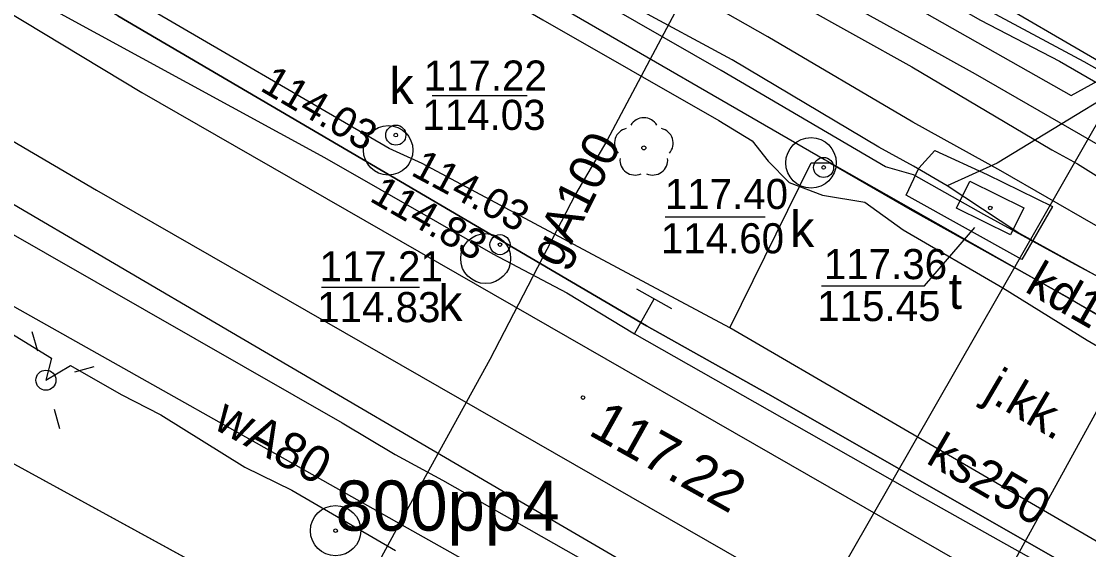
# Model space of a CAD drawing. Extents: x 6434771 to 6436222, y 5663454 to 5664782.
# Drawn here: x 6435213.63 to 6435240.19, y 5663897 to 5663910.16 of the extents above; entities that cross this region are included whole.
import ezdxf

# ---------------------------------------------------------------- set-up
doc = ezdxf.new("R2010")
doc.units = 0
for name, color, linetype in [('Warstwa 10', 7, 'Continuous'), ('Warstwa 11', 7, 'Continuous'), ('Warstwa 12', 7, 'Continuous'), ('Warstwa 13', 7, 'Continuous'), ('Warstwa 14', 7, 'Continuous'), ('Warstwa 15', 7, 'Continuous'), ('Warstwa 19', 7, 'Continuous'), ('Warstwa 2', 7, 'Continuous'), ('Warstwa 25', 7, 'Continuous'), ('Warstwa 3', 7, 'Continuous'), ('Warstwa 37', 7, 'Continuous'), ('Warstwa 4', 7, 'Continuous'), ('Warstwa 5', 7, 'Continuous'), ('Warstwa 6', 7, 'Continuous'), ('Warstwa 7', 7, 'Continuous'), ('Warstwa 8', 7, 'Continuous'), ('Warstwa 9', 7, 'Continuous')]:
    doc.layers.add(name, color=color, linetype=linetype)

msp = doc.modelspace()

# ---------------------------------------------------------------- linework, layer by layer
at = {"layer": 'Warstwa 10'}
for points in [[(6435256.859, 5663895.664), (6435250.447, 5663899.346), (6435244.711, 5663902.583), (6435243.478, 5663903.344), (6435240.317, 5663905.106), (6435238.005, 5663906.438), (6435235.816, 5663907.646), (6435232.209, 5663909.77), (6435222.359, 5663915.373), (6435217.674, 5663918.131), (6435200.469, 5663927.908), (6435190.787, 5663933.368), (6435183.127, 5663937.795), (6435176.776, 5663941.413), (6435173.862, 5663943.048), (6435172.568, 5663943.903), (6435169.761, 5663945.369)], [(6435198.521, 5663932.235), (6435201.234, 5663930.711), (6435203.424, 5663929.534), (6435204.304, 5663929.105), (6435207.571, 5663927.201), (6435208.682, 5663926.629), (6435211.056, 5663925.233), (6435214.048, 5663923.613), (6435219.46, 5663920.674), (6435221.957, 5663919.184), (6435224.394, 5663917.942), (6435226.521, 5663916.642), (6435227.971, 5663915.911), (6435230.191, 5663914.641), (6435232.271, 5663913.451), (6435233.721, 5663912.688), (6435237.051, 5663910.784), (6435240.073, 5663909.163), (6435243.773, 5663907.068)]]:
    msp.add_lwpolyline(points, dxfattribs=at)
at = {"layer": 'Warstwa 11'}
msp.add_circle((6435229.123, 5663907.008), 0.05, dxfattribs=at)
for centre, start, end in [((6435229.123, 5663907.383), 30.1471, 149.8529), ((6435228.766, 5663907.124), 102.1471, 221.8529), ((6435229.48, 5663907.124), 318.1471, 77.8529), ((6435228.903, 5663906.705), 174.1471, 293.8529), ((6435229.343, 5663906.705), 246.1471, 5.8529)]:
    msp.add_arc(centre, 0.375, start, end, dxfattribs=at)
at = {"layer": 'Warstwa 12'}
for points in [[(6435174.72, 5663945.311), (6435184.38, 5663939.75), (6435194.84, 5663933.76), (6435239.76, 5663908.31), (6435244.5, 5663910.93), (6435245.9, 5663910.63), (6435246.313, 5663910.094)], [(6435176.884, 5663945.283), (6435190.48, 5663937.4), (6435191.15, 5663936.78), (6435205.5, 5663928.92), (6435222.01, 5663919.78), (6435222.503, 5663919.392), (6435223.13, 5663919.26), (6435242.22, 5663908.14), (6435244.08, 5663906.43), (6435257.87, 5663898.62), (6435270.47, 5663891.71), (6435272.68, 5663890.65), (6435276.891, 5663888.305)], [(6435277.518, 5663940.143), (6435275.006, 5663935.901), (6435265.688, 5663934.459), (6435253.785, 5663931.013), (6435222.122, 5663875.662), (6435221.693, 5663874.808)], [(6435155.106, 5663936.006), (6435155.741, 5663935.568), (6435230.101, 5663893.667), (6435233.408, 5663891.747), (6435253.078, 5663879.999), (6435276.633, 5663867.007)], [(6435197.904, 5663932.183), (6435200.137, 5663930.898), (6435203.514, 5663929.102), (6435207.455, 5663926.924), (6435210.915, 5663924.971), (6435214.123, 5663923.274), (6435216.621, 5663921.791), (6435218.399, 5663920.85), (6435221.762, 5663918.945), (6435226.099, 5663916.485), (6435228.382, 5663915.32), (6435230.136, 5663914.306), (6435231.961, 5663913.268), (6435233.452, 5663912.5), (6435237.5, 5663910.187), (6435239.47, 5663909.171), (6435242.065, 5663907.663)], [(6435196.944, 5663930.872), (6435200.284, 5663929.062), (6435203.323, 5663927.323), (6435204.302, 5663926.864), (6435205.435, 5663926.201), (6435207.389, 5663925.013), (6435210.896, 5663923.113), (6435213.575, 5663921.568), (6435217.302, 5663919.44), (6435219.899, 5663918.054), (6435221.931, 5663916.831), (6435225.794, 5663914.68), (6435228.55, 5663913.124), (6435232.989, 5663910.584), (6435235.794, 5663909.028), (6435239.278, 5663906.96), (6435239.916, 5663906.61), (6435245.13, 5663903.356), (6435252.736, 5663899.287), (6435256.244, 5663897.375), (6435258.983, 5663895.764)], [(6435198.252, 5663930.74), (6435201.657, 5663928.914), (6435204.305, 5663927.43), (6435206.06, 5663926.481), (6435208.211, 5663925.195), (6435208.976, 5663924.836), (6435211.486, 5663923.46), (6435214.819, 5663921.529), (6435216.955, 5663920.349), (6435218.162, 5663919.6), (6435222.259, 5663917.311), (6435224.516, 5663915.99), (6435227.65, 5663914.255), (6435229.733, 5663913.022), (6435230.967, 5663912.395), (6435232.891, 5663911.338), (6435236.138, 5663909.532), (6435237.371, 5663908.853), (6435241.303, 5663906.583)], [(6435194.897, 5663928.209), (6435200.741, 5663924.892), (6435204.442, 5663922.86), (6435206.907, 5663921.37), (6435208.449, 5663920.543), (6435209.897, 5663919.625), (6435212.689, 5663918.178), (6435214.662, 5663917.004), (6435216.419, 5663915.989), (6435217.777, 5663915.32), (6435219.872, 5663914.021), (6435221.321, 5663913.196), (6435222.925, 5663912.338), (6435226.61, 5663910.196), (6435230.988, 5663907.689), (6435231.82, 5663907.182), (6435232.217, 5663906.68), (6435232.738, 5663906.146), (6435233.572, 5663905.825), (6435234.626, 5663905.657), (6435235.58, 5663904.962), (6435238.062, 5663903.518), (6435240.157, 5663902.219), (6435243.703, 5663900.157)], [(6435236.676, 5663906.06), (6435235.835, 5663906.553), (6435234.971, 5663907.024), (6435231.32, 5663909.198), (6435228.893, 5663910.511), (6435226.48, 5663911.956), (6435224.294, 5663913.217), (6435223.285, 5663913.737), (6435220.162, 5663915.566), (6435218.059, 5663916.693), (6435215.898, 5663918.026), (6435213.687, 5663919.191), (6435212.054, 5663920.105), (6435210.877, 5663920.846), (6435209.604, 5663921.515), (6435206.133, 5663923.554), (6435203.515, 5663925.014), (6435201.52, 5663926.176), (6435198.999, 5663927.61)], [(6435254.474, 5663895.607), (6435251.328, 5663897.485), (6435248.986, 5663898.832), (6435247.162, 5663899.943), (6435245.842, 5663900.806), (6435243.198, 5663902.242), (6435241.637, 5663903.156), (6435239.858, 5663904.098), (6435237.588, 5663905.348), (6435235.834, 5663906.337), (6435235.135, 5663906.539), (6435231.052, 5663908.936), (6435221.287, 5663914.537), (6435213.684, 5663918.828), (6435211.641, 5663919.941), (6435210.225, 5663920.855), (6435208.434, 5663921.808), (6435204.424, 5663924.205), (6435202.765, 5663925.072), (6435198.971, 5663927.32)], [(6435187.288, 5663916.56), (6435189.336, 5663918.848), (6435192.572, 5663916.914), (6435195.685, 5663915.137), (6435199.462, 5663912.963), (6435203.068, 5663910.87), (6435205.475, 5663909.535), (6435209.018, 5663907.381), (6435210.792, 5663906.442), (6435213.01, 5663905.079), (6435221.613, 5663900.16), (6435222.937, 5663899.368), (6435224.11, 5663898.732), (6435227.486, 5663896.812)], [(6435251.583, 5663914.637), (6435250.357, 5663914.257), (6435247.559, 5663912.387), (6435246.953, 5663911.74), (6435246.229, 5663911.593), (6435242.474, 5663909.402), (6435237.916, 5663906.625), (6435236.676, 5663906.06)], [(6435230.967, 5663912.395), (6435228.202, 5663907.181), (6435227.421, 5663905.852), (6435225.29, 5663901.732), (6435223.274, 5663898.071), (6435222.059, 5663895.836), (6435221.56, 5663895.02)], [(6435198.24, 5663910.818), (6435199.998, 5663909.896), (6435204.162, 5663907.577), (6435206.166, 5663906.497), (6435209.389, 5663904.64), (6435211.764, 5663903.369), (6435214.38, 5663901.769), (6435214.241, 5663901.219), (6435214.854, 5663901.587), (6435216.11, 5663900.862), (6435217.098, 5663900.354), (6435219.193, 5663899.054), (6435220.365, 5663898.481), (6435222.939, 5663896.975)], [(6435246.313, 5663910.094), (6435245.72, 5663909.93), (6435240.9, 5663901.36), (6435226.24, 5663874.68), (6435242.33, 5663865.65), (6435242.65, 5663859.07), (6435272.24, 5663842.55), (6435276.308, 5663840.167)], [(6435256.471, 5663894.978), (6435255.56, 5663895.545), (6435252.892, 5663896.981), (6435250.25, 5663898.441), (6435247.162, 5663900.16), (6435245.239, 5663901.177), (6435243.701, 5663901.945), (6435240.914, 5663903.528), (6435238.428, 5663904.902), (6435236.676, 5663906.06)]]:
    msp.add_lwpolyline(points, dxfattribs=at)
at = {"layer": 'Warstwa 14'}
for p, q in [((6435223.851, 5663908.316), (6435226.219, 5663908.316)), ((6435229.653, 5663905.292), (6435232.145, 5663905.292)), ((6435221.099, 5663903.533), (6435223.536, 5663903.533))]:
    msp.add_line(p, q, dxfattribs=at)
msp.add_lwpolyline([(6435233.545, 5663903.574), (6435236.11, 5663903.574), (6435237.358, 5663905.027)], dxfattribs=at)
for centre in [(6435222.949, 5663907.325), (6435222.949, 5663907.325), (6435222.949, 5663907.325), (6435233.598, 5663906.52), (6435237.746, 5663905.51), (6435225.543, 5663904.596), (6435225.543, 5663904.596)]:
    msp.add_circle(centre, 0.045, dxfattribs=at)
at = {"layer": 'Warstwa 15'}
msp.add_lwpolyline([(6435236.367, 5663906.94), (6435237.67, 5663906.345), (6435239.295, 5663905.543), (6435238.529, 5663904.223), (6435235.656, 5663905.825), (6435235.971, 5663906.502)], close=True, dxfattribs=at)
for centre, radius in [((6435222.76, 5663906.947), 0.616), ((6435233.284, 5663906.634), 0.63), ((6435225.186, 5663904.248), 0.622)]:
    msp.add_circle(centre, radius, dxfattribs=at)
at = {"layer": 'Warstwa 19'}
for p, q in [((6435228.943, 5663903.495), (6435229.814, 5663903.003)), ((6435228.887, 5663902.378), (6435229.379, 5663903.249))]:
    msp.add_line(p, q, dxfattribs=at)
at = {"layer": 'Warstwa 2'}
msp.add_circle((6435214.241, 5663901.219), 0.25, dxfattribs=at)
at = {"layer": 'Warstwa 25'}
msp.add_circle((6435227.608, 5663900.787), 0.045, dxfattribs=at)
at = {"layer": 'Warstwa 3'}
for radius in [0.625, 0.045]:
    msp.add_circle((6435221.45, 5663897.47), radius, dxfattribs=at)
at = {"layer": 'Warstwa 37'}
for points in [[(6435160.106, 5663941.726), (6435190.717, 5663923.608), (6435210.24, 5663912.246), (6435216.628, 5663908.389), (6435242.47, 5663893.542), (6435253.627, 5663887.276), (6435255.38, 5663886.271)], [(6435158.857, 5663939.351), (6435189.316, 5663921.353), (6435215.498, 5663905.956), (6435241.142, 5663891.222), (6435252.145, 5663884.993), (6435263.272, 5663878.722), (6435276.683, 5663871.162)]]:
    msp.add_lwpolyline(points, dxfattribs=at)
at = {"layer": 'Warstwa 4'}
msp.add_lwpolyline([(6435236.907, 5663905.508), (6435237.241, 5663906.179), (6435238.585, 5663905.512), (6435238.251, 5663904.841)], close=True, dxfattribs=at)
for points in [[(6435214.036, 5663901.941), (6435213.9, 5663902.422)], [(6435214.963, 5663901.424), (6435215.444, 5663901.56)], [(6435214.446, 5663900.497), (6435214.582, 5663900.016)]]:
    msp.add_lwpolyline(points, dxfattribs=at)
for centre in [(6435222.949, 5663907.325), (6435233.598, 5663906.52), (6435225.543, 5663904.596)]:
    msp.add_circle(centre, 0.25, dxfattribs=at)
at = {"layer": 'Warstwa 5'}
for p, q in [((6435211.559, 5663906.703), (6435218.858, 5663902.416)), ((6435218.858, 5663902.416), (6435226.17, 5663898.13)), ((6435213.367, 5663899.181), (6435226.649, 5663891.905)), ((6435226.17, 5663898.13), (6435230.629, 5663895.53))]:
    msp.add_line(p, q, dxfattribs=at)
at = {"layer": 'Warstwa 6'}
for points in [[(6435242.098, 5663885.567), (6435243.724, 5663888.127), (6435246.682, 5663892.596), (6435238.27, 5663897.42), (6435232.211, 5663900.876), (6435229.186, 5663902.576), (6435223.069, 5663906.171), (6435216.033, 5663910.301), (6435208.438, 5663914.701), (6435201.627, 5663918.692), (6435195.074, 5663922.555), (6435193.123, 5663923.773), (6435189.129, 5663926.01), (6435183.547, 5663929.461), (6435176.511, 5663933.566), (6435171.348, 5663936.648), (6435165.527, 5663940.052), (6435163.143, 5663941.564), (6435161.072, 5663942.702), (6435159.82, 5663943.492), (6435156.483, 5663945.53)], [(6435158.022, 5663930.72), (6435170.033, 5663923.802), (6435183.734, 5663916.097), (6435198.676, 5663907.65), (6435213.367, 5663899.181), (6435226.649, 5663891.905), (6435237.551, 5663885.984), (6435239.071, 5663885.146), (6435239.403, 5663885.001), (6435239.95, 5663884.802)]]:
    msp.add_lwpolyline(points, dxfattribs=at)
for centre in [(6435222.949, 5663907.325), (6435233.598, 5663906.52), (6435237.746, 5663905.51), (6435225.543, 5663904.596)]:
    msp.add_circle(centre, 0.045, dxfattribs=at)
at = {"layer": 'Warstwa 7'}
for points in [[(6435151.07, 5663945.595), (6435151.529, 5663945.269), (6435169.401, 5663935.388), (6435172.548, 5663933.644), (6435176.46, 5663931.557), (6435179.777, 5663929.655), (6435180.32, 5663929.381), (6435181.259, 5663928.85), (6435184.973, 5663926.825), (6435187.635, 5663925.296), (6435190.562, 5663923.721), (6435192.028, 5663922.819), (6435194.88, 5663921.264), (6435201.17, 5663917.874), (6435203.797, 5663916.363), (6435207.808, 5663914.108), (6435213.211, 5663911.121), (6435221.176, 5663906.766), (6435225.364, 5663904.366), (6435227.205, 5663903.398), (6435228.887, 5663902.378), (6435235.918, 5663898.38), (6435238.079, 5663897.167), (6435241.831, 5663895.068)], [(6435231.26, 5663902.52), (6435223.605, 5663906.621), (6435222.783, 5663906.993), (6435216.371, 5663910.741), (6435214.338, 5663911.914), (6435202.543, 5663918.545), (6435201.217, 5663919.229), (6435199.028, 5663920.516), (6435196.137, 5663921.997), (6435193.202, 5663923.758), (6435191.086, 5663924.877), (6435189.135, 5663926.013), (6435184.369, 5663928.685), (6435182.365, 5663929.896), (6435181.315, 5663930.391), (6435180.192, 5663930.997), (6435178.922, 5663931.81), (6435176.356, 5663933.306), (6435174.003, 5663934.761), (6435171.041, 5663936.447), (6435157.292, 5663944.067), (6435156.299, 5663944.654), (6435154.698, 5663945.551)], [(6435231.26, 5663902.52), (6435233.284, 5663906.634)], [(6435233.284, 5663906.634), (6435233.747, 5663906.638), (6435235.799, 5663905.445), (6435239.609, 5663903.323), (6435242.662, 5663901.525), (6435245.119, 5663900.196), (6435245.873, 5663899.687), (6435246.526, 5663899.439)], [(6435256.797, 5663887.897), (6435256.448, 5663887.98), (6435253.873, 5663889.551), (6435253.173, 5663889.892), (6435250.063, 5663891.654), (6435245.173, 5663894.417), (6435231.26, 5663902.52)]]:
    msp.add_lwpolyline(points, dxfattribs=at)
at = {"layer": 'Warstwa 8'}
for p, q in [((6435222.529, 5663913.143), (6435233.619, 5663906.715)), ((6435216.033, 5663910.301), (6435223.069, 5663906.171)), ((6435233.619, 5663906.715), (6435244.064, 5663900.785)), ((6435223.069, 5663906.171), (6435229.186, 5663902.576)), ((6435229.186, 5663902.576), (6435232.211, 5663900.876)), ((6435232.211, 5663900.876), (6435238.27, 5663897.42)), ((6435213.367, 5663899.181), (6435226.649, 5663891.905)), ((6435238.27, 5663897.42), (6435246.682, 5663892.596))]:
    msp.add_line(p, q, dxfattribs=at)
at = {"layer": 'Warstwa 9'}
for p, q in [((6435222.529, 5663913.143), (6435233.619, 5663906.715)), ((6435233.619, 5663906.715), (6435244.064, 5663900.785))]:
    msp.add_line(p, q, dxfattribs=at)

# ---------------------------------------------------------------- texts
at = {"layer": 'Warstwa 13'}
for s, rotation, p in [('gA100', 63.3462, (6435227.016, 5663903.981)), ('wA80', 331.2899, (6435218.368, 5663900.035))]:
    msp.add_text(s, height=0.9, rotation=rotation, dxfattribs=at).set_placement(p)
at = {"layer": 'Warstwa 14'}
for s, rotation, p in [('114.03', 329.6914, (6435219.542, 5663908.453)), ('114.03', 331.8228, (6435223.297, 5663906.342)), ('114.83', 330.1841, (6435222.267, 5663905.7))]:
    msp.add_text(s, height=0.75, rotation=rotation, dxfattribs=at).set_placement(p)
for s, p in [('114.03', (6435223.611, 5663907.455)), ('114.60', (6435229.546, 5663904.38)), ('114.83', (6435220.992, 5663902.665)), ('115.45', (6435233.439, 5663902.692))]:
    msp.add_text(s, height=0.75, dxfattribs=at).set_placement(p)
at = {"layer": 'Warstwa 25'}
msp.add_text('117.22', height=1, rotation=330.8144, dxfattribs=at).set_placement((6435227.71, 5663899.879))
at = {"layer": 'Warstwa 4'}
msp.add_text('800pp4', height=1.25, dxfattribs=at).set_placement((6435221.45, 5663897.47))
at = {"layer": 'Warstwa 5'}
for s, p in [('k', (6435222.79, 5663908.104)), ('k', (6435232.765, 5663904.534)), ('t', (6435236.708, 5663902.996)), ('k', (6435224.007, 5663902.696))]:
    msp.add_text(s, height=0.9, dxfattribs=at).set_placement(p)
at = {"layer": 'Warstwa 6'}
for s, p in [('117.22', (6435223.642, 5663908.434)), ('117.40', (6435229.646, 5663905.484)), ('117.21', (6435221.052, 5663903.682)), ('117.36', (6435233.603, 5663903.737))]:
    msp.add_text(s, height=0.75, dxfattribs=at).set_placement(p)
at = {"layer": 'Warstwa 7'}
for s, rotation, p in [('kd150', 330.2013, (6435238.573, 5663903.443)), ('ks250', 329.783, (6435236.117, 5663899.172))]:
    msp.add_text(s, height=0.9, rotation=rotation, dxfattribs=at).set_placement(p)
at = {"layer": 'Warstwa 8'}
msp.add_text('j.kk.', height=0.9, rotation=329.5882, dxfattribs=at).set_placement((6435237.549, 5663900.783))

doc.saveas('drawing.dxf')
